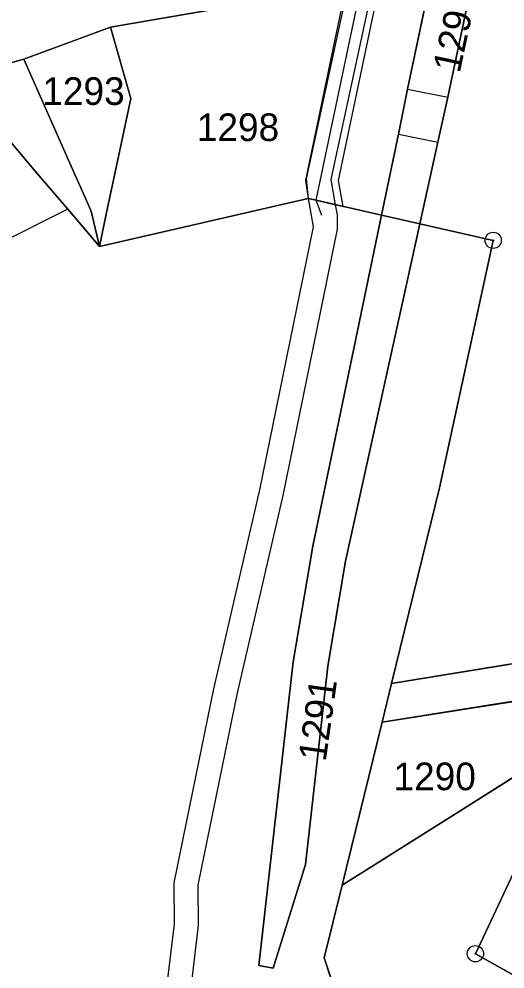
# Model space of a CAD drawing. Extents: x -689422 to -685210, y -987725 to -982160.
# Drawn here: x -686769.3 to -686739.5, y -985783.9 to -985725.5 of the extents above; entities that cross this region are included whole.
import ezdxf

# ---------------------------------------------------------------- set-up
doc = ezdxf.new("R2010")
doc.units = 0
for name, color, linetype in [('KN_Hranice_katastrální území', 7, 'Continuous'), ('KN_Hranice_parcel', 7, 'Continuous'), ('KN_Hranice_parcel_vnitrni_kresba', 7, 'Continuous'), ('KN_Parcelni cisla', 7, 'Continuous'), ('KN_Polygon parcely', 7, 'Continuous'), ('KN_POZEMKY_LESNI POZEMEK', 7, 'Continuous'), ('KN_POZEMKY_OSTATNI PLOCHA', 7, 'Continuous'), ('KN_POZEMKY_VODNI_PLOCHA', 7, 'Continuous'), ('KN_VYUZITI_07_vodni plocha_tok prirozeny', 7, 'Continuous'), ('KN_VYUZITI_16_ostatni plocha_silnice', 7, 'Continuous'), ('KN_VYUZITI_17_ostatni plocha_ostatni komunikace', 7, 'Continuous'), ('KN_VYUZITI_23_ostatni plocha_manipulacni plocha', 7, 'Continuous'), ('KN_Věcná břemena k části', 7, 'Continuous'), ('KN_Značky bodu BP', 7, 'Continuous')]:
    doc.layers.add(name, color=color, linetype=linetype)

msp = doc.modelspace()

# ---------------------------------------------------------------- linework, layer by layer
at = {"layer": 'KN_Hranice_katastrální území'}
for points in [[(-686664.97, -985741.95), (-686680.13, -985741.09), (-686685.96, -985740.58), (-686694.98, -985743.63), (-686709.16, -985753.13), (-686735.02, -985769.6), (-686742.34, -985774.23), (-686749.47, -985778.73), (-686750.56, -985783.2), (-686747.58, -985792.3), (-686741.57, -985810.66), (-686753.84, -985828.87), (-686754.66, -985884.07), (-686753.38, -985937.9), (-686747.55, -985981.18), (-686739.44, -986009.75), (-686731, -986034.99)], [(-686731, -986034.99), (-686739.44, -986009.75), (-686747.55, -985981.18), (-686753.38, -985937.9), (-686754.66, -985884.07), (-686753.84, -985828.87), (-686741.57, -985810.66), (-686747.58, -985792.3), (-686750.56, -985783.2), (-686749.47, -985778.73), (-686742.34, -985774.23), (-686735.02, -985769.6), (-686709.16, -985753.13), (-686694.98, -985743.63), (-686685.96, -985740.58), (-686680.13, -985741.09), (-686664.97, -985741.95)]]:
    msp.add_lwpolyline(points, dxfattribs=at)
at = {"layer": 'KN_Hranice_parcel'}
for p, q in [((-686742.97, -985730.31), (-686741.23, -985722.05)), ((-686743.92, -985722.54), (-686745.45, -985729.8)), ((-686763.7, -985726), (-686748.79, -985723.42)), ((-686769.02, -985727.96), (-686763.7, -985726)), ((-686762.45, -985730.39), (-686763.7, -985726)), ((-686751.56, -985736.53), (-686764.37, -985739.48)), ((-686751.07, -985736.64), (-686751.56, -985736.53)), ((-686747.04, -985737.55), (-686751.07, -985736.64)), ((-686764.37, -985739.48), (-686763.95, -985737.5)), ((-686747.04, -985737.55), (-686744.69, -985738.08)), ((-686746.43, -985766.33), (-686743.49, -985754.31)), ((-686747.01, -985768.7), (-686746.43, -985766.33)), ((-686749.47, -985778.73), (-686747.01, -985768.7))]:
    msp.add_line(p, q, dxfattribs=at)
for points in [[(-686777.72, -985731.58), (-686776.54, -985730.96), (-686772.96, -985729.08), (-686769.02, -985727.96)], [(-686769.02, -985727.96), (-686766.18, -985734.36), (-686765.19, -985736.61), (-686764.88, -985737.3), (-686764.37, -985739.48)], [(-686745.45, -985729.8), (-686746, -985732.57), (-686747.04, -985737.55)], [(-686763.95, -985737.5), (-686763.14, -985733.67), (-686762.45, -985730.39)], [(-686744.69, -985738.08), (-686743.58, -985733.07), (-686742.97, -985730.31)], [(-686766.32, -985737.18), (-686768.31, -985734.84), (-686769.91, -985732.95), (-686772.31, -985735.75), (-686776.08, -985740.13), (-686776.62, -985742.36)], [(-686764.37, -985739.48), (-686765.15, -985738.56), (-686766.32, -985737.18)], [(-686744.69, -985738.08), (-686749.26, -985758.81), (-686750.35, -985765.26), (-686751.72, -985777.45), (-686753.71, -985783.82), (-686754.59, -985783.67), (-686752.47, -985765), (-686751.26, -985757.89), (-686747.04, -985737.55)], [(-686743.49, -985754.31), (-686740.19, -985739.1), (-686744.69, -985738.08)], [(-686717.47, -985746.38), (-686720.14, -985747.39), (-686736.42, -985764.7), (-686746.43, -985766.33)], [(-686727.73, -985760.8), (-686733.31, -985766.55), (-686747.01, -985768.7)], [(-686749.47, -985778.73), (-686742.34, -985774.23), (-686735.02, -985769.6)], [(-686749.47, -985778.73), (-686742.34, -985774.23), (-686735.02, -985769.6)], [(-686735.02, -985769.6), (-686741.28, -985782.94), (-686721.4, -985794.1)], [(-686747.58, -985792.3), (-686750.56, -985783.2), (-686749.47, -985778.73)], [(-686747.58, -985792.3), (-686750.56, -985783.2), (-686749.47, -985778.73)]]:
    msp.add_lwpolyline(points, dxfattribs=at)
at = {"layer": 'KN_Hranice_parcel_vnitrni_kresba'}
for p, q in [((-686751.07, -985736.64), (-686748.26, -985723.33)), ((-686745.45, -985729.8), (-686742.97, -985730.31)), ((-686746, -985732.57), (-686743.58, -985733.07)), ((-686750.712, -985737.574), (-686751.07, -985736.641)), ((-686766.32, -985737.18), (-686776.62, -985742.36))]:
    msp.add_line(p, q, dxfattribs=at)
at = {"layer": 'KN_Polygon parcely'}
for points in [[(-686743.49, -985754.31), (-686746.43, -985766.33), (-686736.42, -985764.7), (-686720.14, -985747.39), (-686717.47, -985746.38), (-686709.72, -985726.93), (-686721.59, -985726.62), (-686717.69, -985717.75), (-686719.15, -985718.02), (-686719.82, -985718.14), (-686728.71, -985719.76), (-686729.47, -985719.9), (-686741.23, -985722.05), (-686742.97, -985730.31), (-686743.58, -985733.07), (-686744.69, -985738.08), (-686740.19, -985739.1)], [(-686748.26, -985723.33), (-686747.49, -985719.7), (-686748.02, -985719.8), (-686764.59, -985722.88), (-686769.6, -985724.71), (-686774.1, -985726.02), (-686775.69, -985726.84), (-686776.87, -985727.45), (-686778.46, -985728.27), (-686795.29, -985737.63), (-686806.83, -985757.35), (-686812.62, -985781.77), (-686815.04, -985787.65), (-686813.26, -985792.43), (-686808.77, -985784.58), (-686802.91, -985759.69), (-686792.79, -985742.03), (-686779.32, -985732.42), (-686777.72, -985731.58), (-686776.54, -985730.96), (-686772.96, -985729.08), (-686769.02, -985727.96), (-686763.7, -985726), (-686748.79, -985723.42)], [(-686747.04, -985737.55), (-686744.69, -985738.08), (-686743.58, -985733.07), (-686742.97, -985730.31), (-686741.23, -985722.05), (-686743.92, -985722.54), (-686745.45, -985729.8), (-686746, -985732.57)], [(-686751.07, -985736.64), (-686747.04, -985737.55), (-686746, -985732.57), (-686745.45, -985729.8), (-686743.92, -985722.54), (-686748.26, -985723.33), (-686748.79, -985723.42), (-686763.7, -985726), (-686762.45, -985730.39), (-686763.14, -985733.67), (-686763.95, -985737.5), (-686764.37, -985739.48), (-686751.56, -985736.53)], [(-686763.95, -985737.5), (-686763.14, -985733.67), (-686762.45, -985730.39), (-686763.7, -985726), (-686769.02, -985727.96), (-686766.18, -985734.36), (-686765.19, -985736.61), (-686764.88, -985737.3), (-686764.37, -985739.48)], [(-686747.04, -985737.55), (-686751.26, -985757.89), (-686752.47, -985765), (-686754.59, -985783.67), (-686753.71, -985783.82), (-686751.72, -985777.45), (-686750.35, -985765.26), (-686749.26, -985758.81), (-686744.69, -985738.08)], [(-686720.14, -985747.39), (-686736.42, -985764.7), (-686746.43, -985766.33), (-686747.01, -985768.7), (-686733.31, -985766.55), (-686727.73, -985760.8), (-686719.04, -985750.31), (-686717.47, -985746.38)], [(-686733.31, -985766.55), (-686747.01, -985768.7), (-686749.47, -985778.73), (-686742.34, -985774.23), (-686735.02, -985769.6), (-686727.73, -985760.8)]]:
    msp.add_lwpolyline(points, close=True, dxfattribs=at)
for points in [[(-686789.15, -985794.08), (-686785.78, -985780.15), (-686776.62, -985742.36), (-686776.08, -985740.13), (-686772.31, -985735.75), (-686769.91, -985732.95), (-686768.31, -985734.84), (-686766.32, -985737.18), (-686765.15, -985738.56), (-686764.37, -985739.48), (-686764.88, -985737.3), (-686765.19, -985736.61), (-686766.18, -985734.36), (-686769.02, -985727.96), (-686772.96, -985729.08), (-686776.54, -985730.96), (-686777.72, -985731.58), (-686779.32, -985732.42), (-686780.05, -985735.99), (-686788.32, -985741.43), (-686796.89, -985752.89), (-686799.02, -985758.72), (-686802.85, -985782.81), (-686805.35, -985803.55)], [(-686747.58, -985792.3), (-686750.56, -985783.2), (-686749.47, -985778.73), (-686747.01, -985768.7), (-686746.43, -985766.33), (-686743.49, -985754.31), (-686740.19, -985739.1), (-686744.69, -985738.08), (-686749.26, -985758.81), (-686750.35, -985765.26), (-686751.72, -985777.45), (-686753.71, -985783.82), (-686754.59, -985783.67), (-686752.47, -985765), (-686751.26, -985757.89), (-686747.04, -985737.55), (-686751.07, -985736.64), (-686751.56, -985736.53), (-686764.37, -985739.48), (-686765.15, -985738.56), (-686766.32, -985737.18), (-686768.31, -985734.84), (-686769.91, -985732.95)], [(-686664.97, -985741.95), (-686694.33, -985744.46), (-686735.02, -985769.6), (-686741.28, -985782.94), (-686721.4, -985794.1), (-686718.56, -985796.48), (-686686.01, -985782.93), (-686648.84, -985775.76)], [(-686711.25, -986035.65), (-686723.13, -986006.28), (-686728.6, -985988.52), (-686735.28, -985957.72), (-686737.83, -985926.41), (-686736.35, -985890.07), (-686736.15, -985886.23), (-686735.72, -985854.67), (-686730.33, -985824.53), (-686721.4, -985794.1), (-686741.28, -985782.94), (-686735.02, -985769.6), (-686742.34, -985774.23), (-686749.47, -985778.73), (-686750.56, -985783.2), (-686747.58, -985792.3), (-686741.57, -985810.66), (-686753.84, -985828.87), (-686754.66, -985884.07), (-686753.38, -985937.9), (-686747.55, -985981.18), (-686739.44, -986009.75), (-686731, -986034.99)]]:
    msp.add_lwpolyline(points, dxfattribs=at)
at = {"layer": 'KN_POZEMKY_LESNI POZEMEK'}
for p, q in [((-686741.28, -985782.94), (-686735.02, -985769.6)), ((-686721.4, -985794.1), (-686741.28, -985782.94))]:
    msp.add_line(p, q, dxfattribs=at)
at = {"layer": 'KN_POZEMKY_OSTATNI PLOCHA'}
for p, q in [((-686741.23, -985722.05), (-686742.97, -985730.31)), ((-686742.97, -985730.31), (-686741.23, -985722.05)), ((-686745.45, -985729.8), (-686743.92, -985722.54)), ((-686743.92, -985722.54), (-686745.45, -985729.8)), ((-686763.7, -985726), (-686748.79, -985723.42)), ((-686769.02, -985727.96), (-686763.7, -985726)), ((-686763.7, -985726), (-686762.45, -985730.39)), ((-686762.45, -985730.39), (-686763.7, -985726)), ((-686772.96, -985729.08), (-686769.02, -985727.96)), ((-686766.18, -985734.36), (-686769.02, -985727.96)), ((-686769.02, -985727.96), (-686766.18, -985734.36)), ((-686746, -985732.57), (-686745.45, -985729.8)), ((-686745.45, -985729.8), (-686746, -985732.57)), ((-686762.45, -985730.39), (-686763.14, -985733.67)), ((-686763.14, -985733.67), (-686762.45, -985730.39)), ((-686742.97, -985730.31), (-686743.58, -985733.07)), ((-686743.58, -985733.07), (-686742.97, -985730.31)), ((-686747.04, -985737.55), (-686746, -985732.57)), ((-686746, -985732.57), (-686747.04, -985737.55)), ((-686768.31, -985734.84), (-686769.91, -985732.95)), ((-686769.91, -985732.95), (-686768.31, -985734.84)), ((-686743.58, -985733.07), (-686744.69, -985738.08)), ((-686744.69, -985738.08), (-686743.58, -985733.07)), ((-686763.14, -985733.67), (-686763.95, -985737.5)), ((-686763.95, -985737.5), (-686763.14, -985733.67)), ((-686765.19, -985736.61), (-686766.18, -985734.36)), ((-686766.18, -985734.36), (-686765.19, -985736.61)), ((-686766.32, -985737.18), (-686768.31, -985734.84)), ((-686768.31, -985734.84), (-686766.32, -985737.18)), ((-686764.88, -985737.3), (-686765.19, -985736.61)), ((-686765.19, -985736.61), (-686764.88, -985737.3)), ((-686751.56, -985736.53), (-686764.37, -985739.48)), ((-686764.37, -985739.48), (-686751.56, -985736.53)), ((-686751.07, -985736.64), (-686751.56, -985736.53)), ((-686751.56, -985736.53), (-686751.07, -985736.64)), ((-686747.04, -985737.55), (-686751.07, -985736.64)), ((-686751.07, -985736.64), (-686747.04, -985737.55)), ((-686765.15, -985738.56), (-686766.32, -985737.18)), ((-686766.32, -985737.18), (-686765.15, -985738.56)), ((-686764.37, -985739.48), (-686764.88, -985737.3)), ((-686764.88, -985737.3), (-686764.37, -985739.48)), ((-686763.95, -985737.5), (-686764.37, -985739.48)), ((-686764.37, -985739.48), (-686763.95, -985737.5)), ((-686747.04, -985737.55), (-686751.26, -985757.89)), ((-686751.26, -985757.89), (-686747.04, -985737.55)), ((-686744.69, -985738.08), (-686747.04, -985737.55)), ((-686747.04, -985737.55), (-686744.69, -985738.08)), ((-686749.26, -985758.81), (-686744.69, -985738.08)), ((-686744.69, -985738.08), (-686749.26, -985758.81)), ((-686740.19, -985739.1), (-686744.69, -985738.08)), ((-686744.69, -985738.08), (-686740.19, -985739.1)), ((-686764.37, -985739.48), (-686765.15, -985738.56)), ((-686765.15, -985738.56), (-686764.37, -985739.48)), ((-686743.49, -985754.31), (-686740.19, -985739.1)), ((-686740.19, -985739.1), (-686743.49, -985754.31)), ((-686746.43, -985766.33), (-686743.49, -985754.31)), ((-686743.49, -985754.31), (-686746.43, -985766.33)), ((-686751.26, -985757.89), (-686752.47, -985765)), ((-686752.47, -985765), (-686751.26, -985757.89)), ((-686750.35, -985765.26), (-686749.26, -985758.81)), ((-686749.26, -985758.81), (-686750.35, -985765.26)), ((-686752.47, -985765), (-686754.59, -985783.67)), ((-686754.59, -985783.67), (-686752.47, -985765)), ((-686751.72, -985777.45), (-686750.35, -985765.26)), ((-686750.35, -985765.26), (-686751.72, -985777.45)), ((-686739.24, -985765.16), (-686746.43, -985766.33)), ((-686746.43, -985766.33), (-686739.24, -985765.16)), ((-686747.01, -985768.7), (-686746.43, -985766.33)), ((-686746.43, -985766.33), (-686747.01, -985768.7)), ((-686733.31, -985766.55), (-686740.08, -985767.61)), ((-686740.08, -985767.61), (-686747.01, -985768.7)), ((-686747.01, -985768.7), (-686749.47, -985778.73)), ((-686742.34, -985774.23), (-686735.02, -985769.6)), ((-686735.02, -985769.6), (-686741.28, -985782.94)), ((-686749.47, -985778.73), (-686742.34, -985774.23)), ((-686753.71, -985783.82), (-686751.72, -985777.45)), ((-686751.72, -985777.45), (-686753.71, -985783.82)), ((-686749.47, -985778.73), (-686750.56, -985783.2)), ((-686750.56, -985783.2), (-686749.47, -985778.73)), ((-686741.28, -985782.94), (-686721.4, -985794.1)), ((-686754.59, -985783.67), (-686753.71, -985783.82)), ((-686753.71, -985783.82), (-686754.59, -985783.67)), ((-686750.56, -985783.2), (-686747.58, -985792.3)), ((-686747.58, -985792.3), (-686750.56, -985783.2))]:
    msp.add_line(p, q, dxfattribs=at)
at = {"layer": 'KN_POZEMKY_VODNI_PLOCHA'}
for p, q in [((-686748.79, -985723.42), (-686763.7, -985726)), ((-686763.7, -985726), (-686769.02, -985727.96)), ((-686769.02, -985727.96), (-686772.96, -985729.08)), ((-686740.08, -985767.61), (-686733.31, -985766.55)), ((-686747.01, -985768.7), (-686740.08, -985767.61)), ((-686749.47, -985778.73), (-686747.01, -985768.7)), ((-686735.02, -985769.6), (-686742.34, -985774.23)), ((-686742.34, -985774.23), (-686749.47, -985778.73))]:
    msp.add_line(p, q, dxfattribs=at)
at = {"layer": 'KN_VYUZITI_07_vodni plocha_tok prirozeny'}
for p, q in [((-686748.79, -985723.42), (-686763.7, -985726)), ((-686763.7, -985726), (-686769.02, -985727.96)), ((-686769.02, -985727.96), (-686772.96, -985729.08)), ((-686740.08, -985767.61), (-686733.31, -985766.55)), ((-686747.01, -985768.7), (-686740.08, -985767.61)), ((-686749.47, -985778.73), (-686747.01, -985768.7)), ((-686735.02, -985769.6), (-686742.34, -985774.23)), ((-686742.34, -985774.23), (-686749.47, -985778.73))]:
    msp.add_line(p, q, dxfattribs=at)
at = {"layer": 'KN_VYUZITI_16_ostatni plocha_silnice'}
for p, q in [((-686742.97, -985730.31), (-686741.23, -985722.05)), ((-686769.02, -985727.96), (-686763.7, -985726)), ((-686763.7, -985726), (-686762.45, -985730.39)), ((-686772.96, -985729.08), (-686769.02, -985727.96)), ((-686766.18, -985734.36), (-686769.02, -985727.96)), ((-686769.02, -985727.96), (-686766.18, -985734.36)), ((-686762.45, -985730.39), (-686763.14, -985733.67)), ((-686743.58, -985733.07), (-686742.97, -985730.31)), ((-686768.31, -985734.84), (-686769.91, -985732.95)), ((-686769.91, -985732.95), (-686768.31, -985734.84)), ((-686744.69, -985738.08), (-686743.58, -985733.07)), ((-686763.14, -985733.67), (-686763.95, -985737.5)), ((-686765.19, -985736.61), (-686766.18, -985734.36)), ((-686766.18, -985734.36), (-686765.19, -985736.61)), ((-686766.32, -985737.18), (-686768.31, -985734.84)), ((-686768.31, -985734.84), (-686766.32, -985737.18)), ((-686764.88, -985737.3), (-686765.19, -985736.61)), ((-686765.19, -985736.61), (-686764.88, -985737.3)), ((-686764.37, -985739.48), (-686751.56, -985736.53)), ((-686751.56, -985736.53), (-686751.07, -985736.64)), ((-686751.07, -985736.64), (-686747.04, -985737.55)), ((-686765.15, -985738.56), (-686766.32, -985737.18)), ((-686766.32, -985737.18), (-686765.15, -985738.56)), ((-686764.37, -985739.48), (-686764.88, -985737.3)), ((-686764.88, -985737.3), (-686764.37, -985739.48)), ((-686763.95, -985737.5), (-686764.37, -985739.48)), ((-686747.04, -985737.55), (-686751.26, -985757.89)), ((-686749.26, -985758.81), (-686744.69, -985738.08)), ((-686740.19, -985739.1), (-686744.69, -985738.08)), ((-686744.69, -985738.08), (-686740.19, -985739.1)), ((-686764.37, -985739.48), (-686765.15, -985738.56)), ((-686765.15, -985738.56), (-686764.37, -985739.48)), ((-686743.49, -985754.31), (-686740.19, -985739.1)), ((-686740.19, -985739.1), (-686743.49, -985754.31)), ((-686746.43, -985766.33), (-686743.49, -985754.31)), ((-686743.49, -985754.31), (-686746.43, -985766.33)), ((-686751.26, -985757.89), (-686752.47, -985765)), ((-686750.35, -985765.26), (-686749.26, -985758.81)), ((-686752.47, -985765), (-686754.59, -985783.67)), ((-686751.72, -985777.45), (-686750.35, -985765.26)), ((-686739.24, -985765.16), (-686746.43, -985766.33)), ((-686746.43, -985766.33), (-686739.24, -985765.16)), ((-686747.01, -985768.7), (-686746.43, -985766.33)), ((-686746.43, -985766.33), (-686747.01, -985768.7)), ((-686733.31, -985766.55), (-686740.08, -985767.61)), ((-686740.08, -985767.61), (-686747.01, -985768.7)), ((-686747.01, -985768.7), (-686749.47, -985778.73)), ((-686742.34, -985774.23), (-686735.02, -985769.6)), ((-686735.02, -985769.6), (-686741.28, -985782.94)), ((-686749.47, -985778.73), (-686742.34, -985774.23)), ((-686753.71, -985783.82), (-686751.72, -985777.45)), ((-686749.47, -985778.73), (-686750.56, -985783.2)), ((-686750.56, -985783.2), (-686749.47, -985778.73)), ((-686741.28, -985782.94), (-686721.4, -985794.1)), ((-686754.59, -985783.67), (-686753.71, -985783.82)), ((-686750.56, -985783.2), (-686747.58, -985792.3)), ((-686747.58, -985792.3), (-686750.56, -985783.2))]:
    msp.add_line(p, q, dxfattribs=at)
at = {"layer": 'KN_VYUZITI_17_ostatni plocha_ostatni komunikace'}
for p, q in [((-686743.92, -985722.54), (-686745.45, -985729.8)), ((-686763.7, -985726), (-686748.79, -985723.42)), ((-686762.45, -985730.39), (-686763.7, -985726)), ((-686745.45, -985729.8), (-686746, -985732.57)), ((-686763.14, -985733.67), (-686762.45, -985730.39)), ((-686746, -985732.57), (-686747.04, -985737.55)), ((-686763.95, -985737.5), (-686763.14, -985733.67)), ((-686751.56, -985736.53), (-686764.37, -985739.48)), ((-686751.07, -985736.64), (-686751.56, -985736.53)), ((-686747.04, -985737.55), (-686751.07, -985736.64)), ((-686764.37, -985739.48), (-686763.95, -985737.5)), ((-686751.26, -985757.89), (-686747.04, -985737.55)), ((-686747.04, -985737.55), (-686744.69, -985738.08)), ((-686744.69, -985738.08), (-686749.26, -985758.81)), ((-686752.47, -985765), (-686751.26, -985757.89)), ((-686749.26, -985758.81), (-686750.35, -985765.26)), ((-686754.59, -985783.67), (-686752.47, -985765)), ((-686750.35, -985765.26), (-686751.72, -985777.45)), ((-686751.72, -985777.45), (-686753.71, -985783.82)), ((-686753.71, -985783.82), (-686754.59, -985783.67))]:
    msp.add_line(p, q, dxfattribs=at)
at = {"layer": 'KN_VYUZITI_23_ostatni plocha_manipulacni plocha'}
for p, q in [((-686741.23, -985722.05), (-686742.97, -985730.31)), ((-686745.45, -985729.8), (-686743.92, -985722.54)), ((-686746, -985732.57), (-686745.45, -985729.8)), ((-686742.97, -985730.31), (-686743.58, -985733.07)), ((-686747.04, -985737.55), (-686746, -985732.57)), ((-686743.58, -985733.07), (-686744.69, -985738.08)), ((-686744.69, -985738.08), (-686747.04, -985737.55))]:
    msp.add_line(p, q, dxfattribs=at)
at = {"layer": 'KN_Věcná břemena k části'}
for points in [[(-686749.24, -985723.5), (-686751.72, -985735.41), (-686751.56, -985736.53), (-686751.07, -985736.64), (-686749.4, -985737.02), (-686749.69, -985735.43), (-686747.11, -985723.12), (-686748.26, -985723.33), (-686747.49, -985719.7), (-686746.36, -985719.51), (-686745.35, -985714.69), (-686746.49, -985714.98), (-686747.03, -985715.12), (-686747.51, -985715.24), (-686748.48, -985719.89)], [(-686749.11, -985723.48), (-686751.67, -985735.32), (-686751.56, -985736.53), (-686751.07, -985736.64), (-686749.87, -985736.91), (-686750.15, -985735.36), (-686747.52, -985723.2), (-686748.26, -985723.33), (-686747.49, -985719.7), (-686746.74, -985719.57), (-686745.7, -985714.78), (-686746.49, -985714.98), (-686747.03, -985715.12), (-686747.33, -985715.2), (-686748.33, -985719.86)]]:
    msp.add_lwpolyline(points, close=True, dxfattribs=at)
msp.add_lwpolyline([(-686758.93, -985786.58), (-686758.28, -985781.2), (-686758.31, -985778.72), (-686755.91, -985767), (-686753.08, -985754.78), (-686749.75, -985738.41), (-686749.76, -985737.54), (-686749.87, -985736.91), (-686751.07, -985736.64), (-686751.56, -985736.53), (-686751.25, -985738.27), (-686754.54, -985754.44), (-686757.37, -985766.66), (-686759.81, -985778.58), (-686759.78, -985781.12), (-686760.39, -985786.14)], dxfattribs=at)
at = {"layer": 'KN_Značky bodu BP'}
for centre, radius in [((-686740.19, -985739.1), 0.5), ((-686740.19, -985739.1), 0.0303), ((-686741.28, -985782.94), 0.5), ((-686741.28, -985782.94), 0.0303)]:
    msp.add_circle(centre, radius, dxfattribs=at)

# ---------------------------------------------------------------- texts
at = {"layer": 'KN_Parcelni cisla'}
for s, rotation, p in [('1296', 78, (-686742.248, -985728.876)), ('1291', 82, (-686750.478, -985771.178))]:
    msp.add_text(s, height=1.7, rotation=rotation, dxfattribs=at).set_placement(p)
for s, p in [('1293', (-686767.88, -985730.78)), ('1298', (-686758.39, -985733)), ('1290', (-686746.31, -985772.89))]:
    msp.add_text(s, height=1.7, dxfattribs=at).set_placement(p)

doc.saveas('drawing.dxf')
